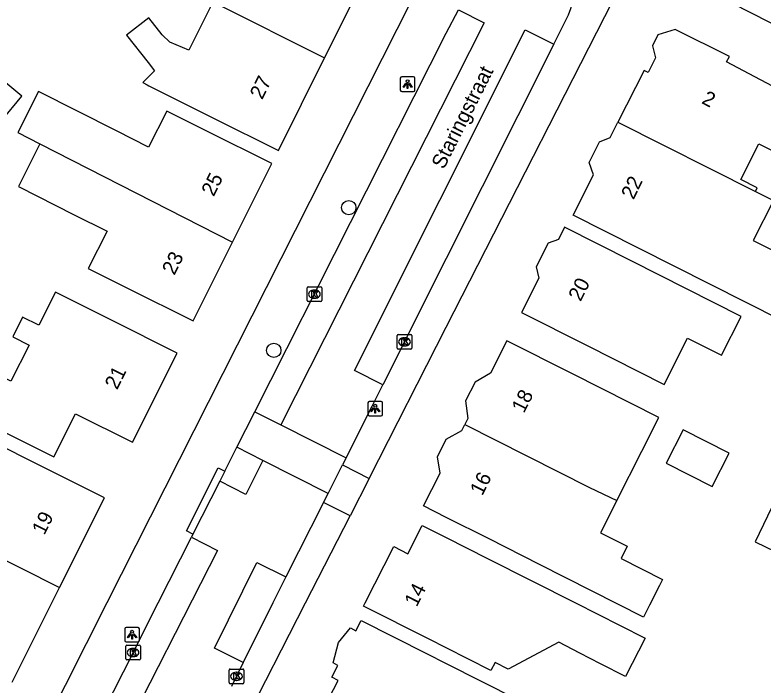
# Model space of a CAD drawing. Extents: x 160356 to 161355, y 381727 to 382845.
# Drawn here: x 160970.6 to 161021.6, y 382494.4 to 382540.1 of the extents above; entities that cross this region are included whole.
import ezdxf

# ---------------------------------------------------------------- set-up
doc = ezdxf.new("R2010")
doc.units = 0
for name, color, linetype in [('IMGEO_Boom', 7, 'Continuous'), ('IMGEO_Kolk', 7, 'Continuous'), ('IMGEO_Lichtpunt', 7, 'Continuous'), ('IMGEO_Openbare_ruimte_label', 7, 'Continuous'), ('IMGEO_Pand', 7, 'Continuous'), ('IMGEO_Pand_nummerreeks', 7, 'Continuous'), ('IMGEO_Rijbaan_lokaal_open', 7, 'Continuous'), ('IMGEO_Voetpad_open', 7, 'Continuous')]:
    doc.layers.add(name, color=color, linetype=linetype)

msp = doc.modelspace()

# ---------------------------------------------------------------- linework, layer by layer
at = {"layer": 'IMGEO_Boom'}
for centre in [(160993.343, 382526.962), (160988.227, 382517.226)]:
    msp.add_circle(centre, 0.489, dxfattribs=at)
at = {"layer": 'IMGEO_Kolk'}
for p, q in [((160990.57, 382521.563), (160991.422, 382521.563)), ((160990.495, 382520.637), (160990.495, 382521.489)), ((160990.983, 382521.343), (160991.008, 382521.343)), ((160991.496, 382521.489), (160991.496, 382520.637)), ((160991.422, 382520.563), (160990.57, 382520.563)), ((160991.006, 382520.783), (160990.981, 382520.783)), ((160996.645, 382517.382), (160996.645, 382518.234)), ((160996.72, 382518.308), (160997.572, 382518.308)), ((160997.133, 382518.088), (160997.158, 382518.088)), ((160997.646, 382518.234), (160997.646, 382517.382)), ((160997.156, 382517.528), (160997.131, 382517.528)), ((160997.572, 382517.308), (160996.72, 382517.308)), ((160978.123, 382496.19), (160978.123, 382497.042)), ((160978.198, 382497.116), (160979.05, 382497.116)), ((160979.124, 382497.042), (160979.124, 382496.19)), ((160978.611, 382496.896), (160978.636, 382496.896)), ((160979.05, 382496.116), (160978.198, 382496.116)), ((160978.634, 382496.336), (160978.609, 382496.336)), ((160985.182, 382494.567), (160985.182, 382495.419)), ((160985.257, 382495.493), (160986.109, 382495.493)), ((160985.67, 382495.273), (160985.695, 382495.273)), ((160986.183, 382495.419), (160986.183, 382494.567)), ((160986.109, 382494.493), (160985.257, 382494.493)), ((160985.693, 382494.713), (160985.668, 382494.713))]:
    msp.add_line(p, q, dxfattribs=at)
for points in [[(160990.57, 382521.563), (160991.422, 382521.563)], [(160990.495, 382520.637), (160990.495, 382521.489)], [(160990.816, 382521.263), (160990.939, 382521.263), (160990.939, 382521.112), (160991.069, 382521.263), (160991.233, 382521.263), (160991.087, 382521.112), (160991.24, 382520.863), (160991.088, 382520.863), (160991.003, 382521.027), (160990.939, 382520.96), (160990.939, 382520.863), (160990.816, 382520.863), (160990.816, 382521.263)], [(160991.496, 382521.489), (160991.496, 382520.637)], [(160991.422, 382520.563), (160990.57, 382520.563)], [(160996.645, 382517.382), (160996.645, 382518.234)], [(160996.72, 382518.308), (160997.572, 382518.308)], [(160996.966, 382518.008), (160997.089, 382518.008), (160997.089, 382517.857), (160997.219, 382518.008), (160997.383, 382518.008), (160997.237, 382517.857), (160997.39, 382517.608), (160997.238, 382517.608), (160997.153, 382517.772), (160997.089, 382517.705), (160997.089, 382517.608), (160996.966, 382517.608), (160996.966, 382518.008)], [(160997.646, 382518.234), (160997.646, 382517.382)], [(160997.572, 382517.308), (160996.72, 382517.308)], [(160978.123, 382496.19), (160978.123, 382497.042)], [(160978.198, 382497.116), (160979.05, 382497.116)], [(160979.124, 382497.042), (160979.124, 382496.19)], [(160978.444, 382496.816), (160978.567, 382496.816), (160978.567, 382496.665), (160978.697, 382496.816), (160978.861, 382496.816), (160978.715, 382496.665), (160978.868, 382496.416), (160978.716, 382496.416), (160978.631, 382496.58), (160978.567, 382496.513), (160978.567, 382496.416), (160978.444, 382496.416), (160978.444, 382496.816)], [(160979.05, 382496.116), (160978.198, 382496.116)], [(160985.182, 382494.567), (160985.182, 382495.419)], [(160985.257, 382495.493), (160986.109, 382495.493)], [(160985.503, 382495.193), (160985.626, 382495.193), (160985.626, 382495.042), (160985.756, 382495.193), (160985.92, 382495.193), (160985.774, 382495.042), (160985.927, 382494.793), (160985.775, 382494.793), (160985.69, 382494.957), (160985.626, 382494.89), (160985.626, 382494.793), (160985.503, 382494.793), (160985.503, 382495.193)], [(160986.183, 382495.419), (160986.183, 382494.567)], [(160986.109, 382494.493), (160985.257, 382494.493)]]:
    msp.add_lwpolyline(points, dxfattribs=at)
for centre, start, end in [((160990.572, 382521.487), 91.552, 178.448), ((160990.572, 382521.487), 91.552, 178.448), ((160991.42, 382521.487), 1.552, 88.448), ((160991.42, 382521.487), 1.552, 88.448), ((160990.572, 382520.639), 181.552, 268.448), ((160990.572, 382520.639), 181.552, 268.448), ((160991.42, 382520.639), 271.552, 358.448), ((160991.42, 382520.639), 271.552, 358.448), ((160996.722, 382518.232), 91.552, 178.448), ((160996.722, 382518.232), 91.552, 178.448), ((160997.57, 382518.232), 1.552, 88.448), ((160997.57, 382518.232), 1.552, 88.448), ((160996.722, 382517.384), 181.552, 268.448), ((160996.722, 382517.384), 181.552, 268.448), ((160997.57, 382517.384), 271.552, 358.448), ((160997.57, 382517.384), 271.552, 358.448), ((160978.2, 382497.04), 91.552, 178.448), ((160978.2, 382497.04), 91.552, 178.448), ((160979.048, 382497.04), 1.552, 88.448), ((160979.048, 382497.04), 1.552, 88.448), ((160978.2, 382496.192), 181.552, 268.448), ((160978.2, 382496.192), 181.552, 268.448), ((160979.048, 382496.192), 271.552, 358.448), ((160979.048, 382496.192), 271.552, 358.448), ((160985.259, 382495.417), 91.552, 178.448), ((160985.259, 382495.417), 91.552, 178.448), ((160986.107, 382495.417), 1.552, 88.448), ((160986.107, 382495.417), 1.552, 88.448), ((160985.259, 382494.569), 181.552, 268.448), ((160985.259, 382494.569), 181.552, 268.448), ((160986.107, 382494.569), 271.552, 358.448), ((160986.107, 382494.569), 271.552, 358.448)]:
    msp.add_arc(centre, 0.0765, start, end, dxfattribs=at)
for centre, major_axis, ratio, start_param, end_param in [((160990.982, 382521.063), (-0.387, 0.002), 0.722429, 4.712389, 7.853982), ((160991.007, 382521.063), (-0.39, 0.002), 0.717154, 1.570796, 4.712389), ((160997.132, 382517.808), (-0.387, 0.002), 0.722429, 4.712389, 7.853982), ((160997.157, 382517.808), (-0.39, 0.002), 0.717154, 1.570796, 4.712389), ((160978.61, 382496.616), (-0.387, 0.002), 0.722429, 4.712389, 7.853982), ((160978.635, 382496.616), (-0.39, 0.002), 0.717154, 1.570796, 4.712389), ((160985.669, 382494.993), (-0.387, 0.002), 0.722429, 4.712389, 7.853982), ((160985.694, 382494.993), (-0.39, 0.002), 0.717154, 1.570796, 4.712389)]:
    msp.add_ellipse(centre, major_axis=major_axis, ratio=ratio, start_param=start_param, end_param=end_param, dxfattribs=at)
at = {"layer": 'IMGEO_Lichtpunt'}
for p, q in [((160997.761, 382535.881), (160996.953, 382535.881)), ((160997.761, 382535.881), (160996.953, 382535.881)), ((160996.859, 382535.786), (160996.859, 382534.979)), ((160996.859, 382535.786), (160996.859, 382534.979)), ((160997.855, 382534.979), (160997.855, 382535.786)), ((160997.855, 382534.979), (160997.855, 382535.786)), ((160996.953, 382534.885), (160997.761, 382534.885)), ((160996.953, 382534.885), (160997.761, 382534.885)), ((160994.651, 382513.655), (160994.651, 382512.848)), ((160994.651, 382513.655), (160994.651, 382512.848)), ((160995.553, 382513.75), (160994.745, 382513.75)), ((160995.553, 382513.75), (160994.745, 382513.75)), ((160995.647, 382512.848), (160995.647, 382513.655)), ((160995.647, 382512.848), (160995.647, 382513.655)), ((160994.745, 382512.754), (160995.553, 382512.754)), ((160994.745, 382512.754), (160995.553, 382512.754)), ((160978.059, 382498.24), (160978.059, 382497.433)), ((160978.059, 382498.24), (160978.059, 382497.433)), ((160978.961, 382498.335), (160978.153, 382498.335)), ((160978.961, 382498.335), (160978.153, 382498.335)), ((160979.055, 382497.433), (160979.055, 382498.24)), ((160979.055, 382497.433), (160979.055, 382498.24)), ((160978.153, 382497.339), (160978.961, 382497.339)), ((160978.153, 382497.339), (160978.961, 382497.339))]:
    msp.add_line(p, q, dxfattribs=at)
for points in [[(160997.233, 382535.45), (160997.272, 382535.422), (160997.084, 382535.16), (160997.046, 382535.187), (160997.233, 382535.45)], [(160997.335, 382535.402), (160997.382, 382535.402), (160997.382, 382535.08), (160997.335, 382535.08), (160997.335, 382535.402)], [(160997.445, 382535.422), (160997.483, 382535.449), (160997.67, 382535.187), (160997.631, 382535.159), (160997.445, 382535.422)], [(160995.025, 382513.319), (160995.064, 382513.291), (160994.876, 382513.029), (160994.838, 382513.056), (160995.025, 382513.319)], [(160995.127, 382513.271), (160995.174, 382513.271), (160995.174, 382512.949), (160995.127, 382512.949), (160995.127, 382513.271)], [(160995.237, 382513.291), (160995.275, 382513.318), (160995.462, 382513.056), (160995.423, 382513.028), (160995.237, 382513.291)], [(160978.433, 382497.904), (160978.472, 382497.876), (160978.284, 382497.614), (160978.246, 382497.641), (160978.433, 382497.904)], [(160978.535, 382497.856), (160978.582, 382497.856), (160978.582, 382497.534), (160978.535, 382497.534), (160978.535, 382497.856)], [(160978.645, 382497.876), (160978.683, 382497.903), (160978.87, 382497.641), (160978.831, 382497.613), (160978.645, 382497.876)]]:
    msp.add_lwpolyline(points, dxfattribs=at)
for centre in [(160997.358, 382535.584), (160995.15, 382513.453), (160978.558, 382498.038)]:
    msp.add_circle(centre, 0.0994, dxfattribs=at)
for centre, start, end in [((160996.953, 382535.786), 90, 180), ((160996.953, 382535.786), 90, 180), ((160997.761, 382535.786), 0, 90), ((160997.761, 382535.786), 0, 90), ((160996.953, 382534.979), 180, 270), ((160996.953, 382534.979), 180, 270), ((160997.761, 382534.979), 270, 0), ((160997.761, 382534.979), 270, 360), ((160994.745, 382513.655), 90, 180), ((160994.745, 382513.655), 90, 180), ((160995.553, 382513.655), 0, 90), ((160995.553, 382513.655), 0, 90), ((160994.745, 382512.848), 180, 270), ((160994.745, 382512.848), 180, 270), ((160995.553, 382512.848), 270, 0), ((160995.553, 382512.848), 270, 360), ((160978.153, 382498.24), 90, 180), ((160978.153, 382498.24), 90, 180), ((160978.961, 382498.24), 0, 90), ((160978.961, 382498.24), 0, 90), ((160978.153, 382497.433), 180, 270), ((160978.153, 382497.433), 180, 270), ((160978.961, 382497.433), 270, 0), ((160978.961, 382497.433), 270, 360)]:
    msp.add_arc(centre, 0.0946, start, end, dxfattribs=at)
at = {"layer": 'IMGEO_Pand'}
for points in [[(160991.696, 382537.178), (160994.399, 382542.581)], [(160984.074, 382540.977), (160982.42, 382537.707), (160981.143, 382538.242), (160980.607, 382538.755), (160979.707, 382539.911), (160978.186, 382538.728), (160979.645, 382536.853), (160980.078, 382536.296), (160979.28, 382535.493), (160979.593, 382535.337), (160979.707, 382535.279), (160984.065, 382533.099), (160988.537, 382530.862), (160991.696, 382537.178)], [(160984.074, 382540.977), (160984.253, 382540.902), (160991.696, 382537.178)], [(161021.088, 382528.059), (161021.215, 382528.311), (161020.096, 382528.877), (161021.331, 382531.321), (161024.392, 382529.774), (161024.667, 382530.318), (161026.692, 382529.295), (161028.097, 382532.148), (161019.107, 382536.898), (161019.315, 382537.281), (161015.622, 382539.116), (161014.436, 382538.742), (161014.066, 382538.01), (161014.281, 382537.173), (161013.78, 382536.182), (161013.495, 382536.326), (161011.714, 382532.801)], [(160967.051, 382535.001), (160969.642, 382532.875), (160971.034, 382534.571), (160968.443, 382536.697), (160967.051, 382535.001)], [(160985.406, 382524.602), (160988.09, 382529.968), (160983.618, 382532.205), (160980.936, 382533.547), (160979.687, 382531.081), (160977.495, 382532.19), (160972.17, 382534.884), (160970.75, 382532.077), (160972.268, 382531.309)], [(161021.088, 382528.059), (161022.315, 382527.438), (161020.94, 382524.714), (161024.684, 382522.823), (161022.889, 382519.269), (161013.119, 382524.204), (161008.655, 382526.458), (161010.039, 382529.198), (161009.748, 382530.041), (161010.461, 382531.451), (161011.177, 382531.739), (161011.714, 382532.801)], [(161011.714, 382532.801), (161021.088, 382528.059)], [(160972.268, 382531.309), (160970.8, 382528.408), (160974.607, 382526.482), (160976.85, 382525.347), (160975.568, 382522.814), (160978.25, 382521.472), (160982.722, 382519.235), (160985.406, 382524.602)], [(160972.268, 382531.309), (160985.406, 382524.602)], [(161012.669, 382523.311), (161008.07, 382525.634), (161007.646, 382524.795), (161006.956, 382524.538), (161006.14, 382522.922), (161006.32, 382522.148), (161005.138, 382519.81), (161009.601, 382517.554), (161014.866, 382514.893), (161016.467, 382518.063), (161018.78, 382516.894), (161020.122, 382519.547), (161012.669, 382523.311)], [(160962.763, 382515.192), (160973.226, 382509.954), (160974.703, 382512.905), (160978.584, 382510.962), (160981.626, 382517.044), (160977.155, 382519.281), (160973.327, 382521.196), (160972.198, 382518.94), (160971.083, 382519.497), (160970.408, 382518.147), (160971.523, 382517.589), (160970.286, 382515.116), (160964.778, 382517.873), (160962.781, 382515.216)], [(161011.637, 382506.979), (161013.346, 382510.362), (161014.497, 382512.64), (161008.6, 382515.619), (161004.137, 382517.873), (161003.023, 382515.668), (161001.961, 382515.052), (161001.316, 382513.776), (161001.467, 382512.589), (161001.26, 382512.179)], [(161011.637, 382506.979), (161010.525, 382504.778), (161012.338, 382503.862), (161011.921, 382503.037), (161014.756, 382501.604), (161014.548, 382501.193), (161013.872, 382499.856), (161013.661, 382499.437), (161013.457, 382499.034), (161006.364, 382502.619), (161002.913, 382504.363), (161000, 382505.835), (160998.45, 382506.618), (160999.582, 382508.858), (160999.394, 382509.974), (161000, 382511.173), (161001.052, 382511.768), (161001.26, 382512.179)], [(161001.26, 382512.179), (161009.765, 382507.883), (161011.637, 382506.979)], [(161019.293, 382510.217), (161016.152, 382511.804), (161015.001, 382509.526), (161018.142, 382507.939), (161019.293, 382510.217)], [(160973.612, 382501.042), (160976.682, 382507.161), (160972.211, 382509.399), (160969.072, 382510.968), (160967.579, 382508.017), (160962.826, 382510.421), (160962.448, 382509.674)], [(161023.627, 382509.461), (161021.072, 382504.168), (161025.162, 382502.194), (161026.137, 382504.213)], [(161004.21, 382495.474), (161003.322, 382495.931), (161003.045, 382495.392), (161000, 382496.931), (160998.82, 382497.527), (160994.357, 382499.782), (160994.467, 382500), (160996.409, 382503.842), (160997.372, 382503.354), (160998.35, 382505.29), (161000, 382504.456), (161002.813, 382503.035), (161008.819, 382500), (161011.862, 382498.462), (161013.576, 382497.596), (161012.227, 382494.974), (161010.52, 382495.853), (161009.106, 382496.581), (161007.683, 382497.314), (161004.21, 382495.474)], [(160965.548, 382505.089), (160973.612, 382501.042)], [(160970.378, 382494.596), (160973.089, 382500), (160973.612, 382501.042)], [(161000, 382495.866), (161004.806, 382493.436), (161002.996, 382489.922), (161006.053, 382488.33), (161004.561, 382485.433), (161000.053, 382487.755), (161000, 382487.669), (160999.701, 382487.178), (160995.085, 382489.558), (160995.395, 382490.16), (160991.969, 382491.927), (160991.667, 382492.871), (160992.614, 382494.706), (160992.176, 382494.932), (160992.594, 382495.742), (160992.275, 382495.906), (160992.631, 382497.305), (160993.465, 382498.296), (160993.833, 382498.107), (160994.191, 382498.801), (160998.654, 382496.546), (161000, 382495.866)]]:
    msp.add_lwpolyline(points, dxfattribs=at)
at = {"layer": 'IMGEO_Rijbaan_lokaal_open'}
for points in [[(161000.837, 382540.464), (161002.581, 382539.557), (160988.712, 382512.148)], [(161007.328, 382538.108), (161008.329, 382540.104)], [(160995.674, 382514.873), (160993.737, 382515.844), (161005.39, 382539.08), (161007.328, 382538.108)], [(160993.163, 382509.897), (160994.94, 382513.41), (160995.674, 382514.873)], [(160985.711, 382510.618), (160986.939, 382513.045)], [(160986.939, 382513.045), (160988.712, 382512.148)], [(160988.712, 382512.148), (160993.163, 382509.897)], [(160987.484, 382509.721), (160985.711, 382510.618)], [(160993.163, 382509.897), (160992.918, 382509.412)], [(160987.484, 382509.721), (160986.313, 382507.405), (160984.539, 382508.302)], [(160991.935, 382507.47), (160987.484, 382509.721)], [(160991.935, 382507.47), (160992.918, 382509.412)], [(160984.539, 382508.302), (160982.713, 382504.694)], [(160991.622, 382506.851), (160991.935, 382507.47)], [(160991.622, 382506.851), (160989.052, 382501.77)], [(160982.713, 382504.694), (160982.603, 382504.477)], [(160982.603, 382504.477), (160984.378, 382503.579), (160977.455, 382489.986), (160965.508, 382466.355)], [(160986.146, 382495.932), (160984.169, 382496.909), (160987.065, 382502.755), (160989.052, 382501.77)], [(160986.146, 382495.932), (160985.344, 382494.308)]]:
    msp.add_lwpolyline(points, dxfattribs=at)
msp.add_arc((160995.338, 382545.016), 13.889, 339.2898, 10.0111, dxfattribs=at)
at = {"layer": 'IMGEO_Voetpad_open'}
for points in [[(160994.735, 382508.495), (161000, 382518.799), (161012.985, 382544.253)], [(161012.985, 382544.253), (161099.929, 382500), (161108.683, 382495.516), (161172.317, 382462.918), (161181.334, 382458.271)], [(160997.605, 382541.038), (160976.841, 382500), (160969.726, 382485.938)], [(160986.939, 382513.045), (161000, 382538.855), (161000.837, 382540.464)], [(161007.328, 382538.108), (161000, 382523.498), (160995.674, 382514.873)], [(160984.888, 382508.991), (160985.711, 382510.618)], [(160992.918, 382509.412), (160994.735, 382508.495)], [(160982.713, 382504.694), (160982.266, 382504.916), (160984.441, 382509.213), (160984.888, 382508.991)], [(160984.888, 382508.991), (160984.539, 382508.302)], [(160994.735, 382508.495), (160993.429, 382505.939)], [(160993.429, 382505.939), (160991.622, 382506.851)], [(160986.05, 382491.5), (160990.394, 382500), (160993.429, 382505.939)], [(160963.696, 382467.268), (160977.96, 382495.301), (160980.338, 382500), (160982.603, 382504.477)], [(160989.052, 382501.77), (160988.157, 382500), (160986.146, 382495.932)]]:
    msp.add_lwpolyline(points, dxfattribs=at)

# ---------------------------------------------------------------- texts
at = {"layer": 'IMGEO_Openbare_ruimte_label'}
msp.add_text('Staringstraat', height=1, rotation=63.2556, dxfattribs=at).set_placement((160999.828, 382529.525))
at = {"layer": 'IMGEO_Pand_nummerreeks'}
for s, rotation, p in [('27', 63.4264, (160987.43, 382534.282)), ('2', 332.1496, (161017.361, 382534.112)), ('25', 63.4285, (160984.124, 382527.673)), ('22', 64.2572, (161012.777, 382527.457)), ('23', 63.4285, (160981.44, 382522.306)), ('20', 63.2778, (161009.163, 382520.512)), ('21', 63.4264, (160977.532, 382514.492)), ('18', 63.1915, (161005.295, 382512.894)), ('16', 63.1915, (161002.45, 382507.264)), ('19', 63.3577, (160972.564, 382504.574)), ('14', 63.1858, (160997.979, 382499.678))]:
    msp.add_text(s, height=1, rotation=rotation, dxfattribs=at).set_placement(p)

doc.saveas('drawing.dxf')
